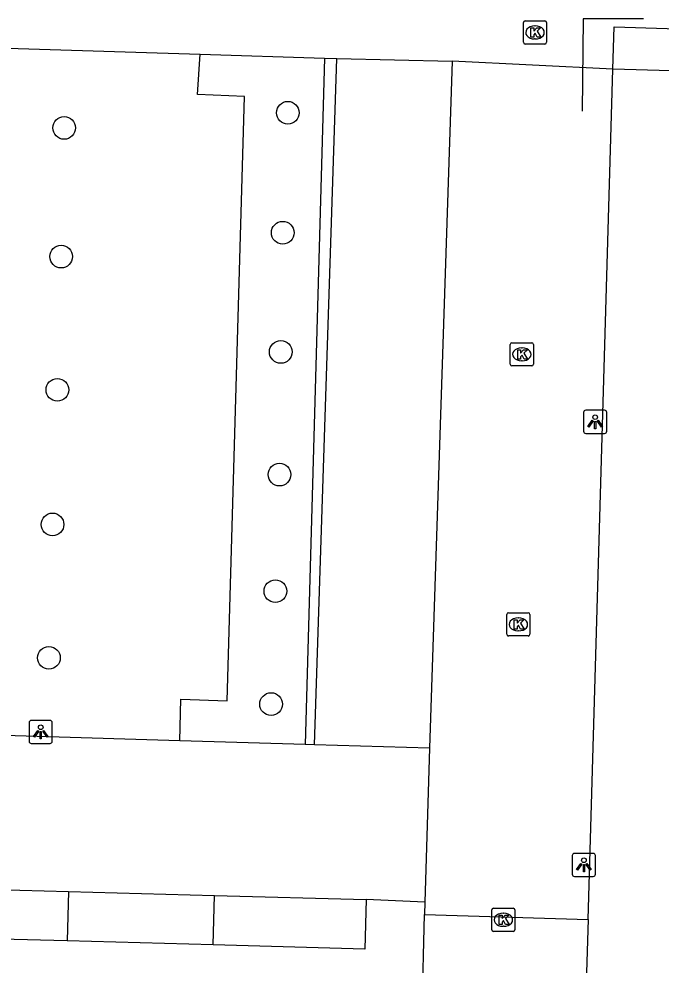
# Model space of a CAD drawing. Extents: x 162082 to 163393, y 388091 to 388632.
# Drawn here: x 162413.54 to 162441.21, y 388359.35 to 388400.11 of the extents above; entities that cross this region are included whole.
import ezdxf

# ---------------------------------------------------------------- set-up
doc = ezdxf.new("R2010")
doc.units = 0
for name, color, linetype in [('IMGEO_Boom', 7, 'Continuous'), ('IMGEO_Hek', 7, 'Continuous'), ('IMGEO_Kolk', 7, 'Continuous'), ('IMGEO_Lichtpunt', 7, 'Continuous'), ('IMGEO_Pand', 7, 'Continuous'), ('IMGEO_Rijbaan_lokaal_open', 7, 'Continuous'), ('IMGEO_Voetpad_open', 7, 'Continuous')]:
    doc.layers.add(name, color=color, linetype=linetype)

msp = doc.modelspace()

# ---------------------------------------------------------------- linework, layer by layer
at = {"layer": 'IMGEO_Boom'}
for centre in [(162425.132, 388396.065), (162415.494, 388395.412), (162424.91, 388390.897), (162415.362, 388389.867), (162424.827, 388385.76), (162415.199, 388384.128), (162424.773, 388380.476), (162414.992, 388378.329), (162424.593, 388375.454), (162414.837, 388372.581), (162424.408, 388370.589)]:
    msp.add_circle(centre, 0.489, dxfattribs=at)
at = {"layer": 'IMGEO_Hek'}
for points in [[(162439.204, 388400.106), (162437.863, 388400.107), (162437.812, 388396.132)], [(162440.463, 388400.106), (162439.204, 388400.106)]]:
    msp.add_lwpolyline(points, dxfattribs=at)
at = {"layer": 'IMGEO_Kolk'}
for p, q in [((162435.281, 388399.099), (162435.281, 388399.951)), ((162435.356, 388400.025), (162436.208, 388400.025)), ((162435.769, 388399.805), (162435.794, 388399.805)), ((162436.282, 388399.951), (162436.282, 388399.099)), ((162436.208, 388399.025), (162435.356, 388399.025)), ((162435.792, 388399.245), (162435.767, 388399.245)), ((162434.715, 388385.23), (162434.715, 388386.082)), ((162434.79, 388386.156), (162435.642, 388386.156)), ((162435.203, 388385.936), (162435.228, 388385.936)), ((162435.716, 388386.082), (162435.716, 388385.23)), ((162435.642, 388385.156), (162434.79, 388385.156)), ((162435.226, 388385.376), (162435.201, 388385.376)), ((162434.563, 388373.597), (162434.563, 388374.449)), ((162434.638, 388374.523), (162435.49, 388374.523)), ((162435.564, 388374.449), (162435.564, 388373.597)), ((162435.051, 388374.303), (162435.076, 388374.303)), ((162435.074, 388373.743), (162435.049, 388373.743)), ((162435.49, 388373.523), (162434.638, 388373.523)), ((162433.992, 388361.797), (162434.844, 388361.797)), ((162433.917, 388360.871), (162433.917, 388361.723)), ((162434.405, 388361.577), (162434.43, 388361.577)), ((162434.918, 388361.723), (162434.918, 388360.871)), ((162434.428, 388361.017), (162434.403, 388361.017)), ((162434.844, 388360.797), (162433.992, 388360.797))]:
    msp.add_line(p, q, dxfattribs=at)
for points in [[(162435.281, 388399.099), (162435.281, 388399.951)], [(162435.356, 388400.025), (162436.208, 388400.025)], [(162435.602, 388399.725), (162435.725, 388399.725), (162435.725, 388399.574), (162435.855, 388399.725), (162436.019, 388399.725), (162435.873, 388399.574), (162436.026, 388399.325), (162435.874, 388399.325), (162435.789, 388399.489), (162435.725, 388399.422), (162435.725, 388399.325), (162435.602, 388399.325), (162435.602, 388399.725)], [(162436.282, 388399.951), (162436.282, 388399.099)], [(162436.208, 388399.025), (162435.356, 388399.025)], [(162434.715, 388385.23), (162434.715, 388386.082)], [(162434.79, 388386.156), (162435.642, 388386.156)], [(162435.036, 388385.856), (162435.159, 388385.856), (162435.159, 388385.705), (162435.289, 388385.856), (162435.453, 388385.856), (162435.307, 388385.705), (162435.46, 388385.456), (162435.308, 388385.456), (162435.223, 388385.62), (162435.159, 388385.553), (162435.159, 388385.456), (162435.036, 388385.456), (162435.036, 388385.856)], [(162435.716, 388386.082), (162435.716, 388385.23)], [(162435.642, 388385.156), (162434.79, 388385.156)], [(162434.563, 388373.597), (162434.563, 388374.449)], [(162434.638, 388374.523), (162435.49, 388374.523)], [(162435.564, 388374.449), (162435.564, 388373.597)], [(162434.884, 388374.223), (162435.007, 388374.223), (162435.007, 388374.072), (162435.137, 388374.223), (162435.301, 388374.223), (162435.155, 388374.072), (162435.308, 388373.823), (162435.156, 388373.823), (162435.071, 388373.987), (162435.007, 388373.92), (162435.007, 388373.823), (162434.884, 388373.823), (162434.884, 388374.223)], [(162435.49, 388373.523), (162434.638, 388373.523)], [(162433.992, 388361.797), (162434.844, 388361.797)], [(162433.917, 388360.871), (162433.917, 388361.723)], [(162434.238, 388361.497), (162434.361, 388361.497), (162434.361, 388361.346), (162434.491, 388361.497), (162434.655, 388361.497), (162434.509, 388361.346), (162434.662, 388361.097), (162434.51, 388361.097), (162434.425, 388361.261), (162434.361, 388361.194), (162434.361, 388361.097), (162434.238, 388361.097), (162434.238, 388361.497)], [(162434.918, 388361.723), (162434.918, 388360.871)], [(162434.844, 388360.797), (162433.992, 388360.797)]]:
    msp.add_lwpolyline(points, dxfattribs=at)
for centre, start, end in [((162435.358, 388399.949), 91.552, 178.448), ((162435.358, 388399.949), 91.552, 178.448), ((162436.206, 388399.949), 1.552, 88.448), ((162436.206, 388399.949), 1.552, 88.448), ((162435.358, 388399.101), 181.552, 268.448), ((162435.358, 388399.101), 181.552, 268.448), ((162436.206, 388399.101), 271.552, 358.448), ((162436.206, 388399.101), 271.552, 358.448), ((162434.792, 388386.08), 91.552, 178.448), ((162434.792, 388386.08), 91.552, 178.448), ((162435.64, 388386.08), 1.552, 88.448), ((162435.64, 388386.08), 1.552, 88.448), ((162434.792, 388385.232), 181.552, 268.448), ((162434.792, 388385.232), 181.552, 268.448), ((162435.64, 388385.232), 271.552, 358.448), ((162435.64, 388385.232), 271.552, 358.448), ((162434.64, 388374.447), 91.552, 178.448), ((162434.64, 388374.447), 91.552, 178.448), ((162435.488, 388374.447), 1.552, 88.448), ((162435.488, 388374.447), 1.552, 88.448), ((162434.64, 388373.599), 181.552, 268.448), ((162434.64, 388373.599), 181.552, 268.448), ((162435.488, 388373.599), 271.552, 358.448), ((162435.488, 388373.599), 271.552, 358.448), ((162433.994, 388361.721), 91.552, 178.448), ((162433.994, 388361.721), 91.552, 178.448), ((162434.842, 388361.721), 1.552, 88.448), ((162434.842, 388361.721), 1.552, 88.448), ((162433.994, 388360.873), 181.552, 268.448), ((162433.994, 388360.873), 181.552, 268.448), ((162434.842, 388360.873), 271.552, 358.448), ((162434.842, 388360.873), 271.552, 358.448)]:
    msp.add_arc(centre, 0.0765, start, end, dxfattribs=at)
for centre, major_axis, ratio, start_param, end_param in [((162435.768, 388399.525), (-0.387, 0.002), 0.722429, 4.712389, 7.853982), ((162435.793, 388399.525), (-0.39, 0.002), 0.717154, 1.570796, 4.712389), ((162435.202, 388385.656), (-0.387, 0.002), 0.722429, 4.712389, 7.853982), ((162435.227, 388385.656), (-0.39, 0.002), 0.717154, 1.570796, 4.712389), ((162435.05, 388374.023), (-0.387, 0.002), 0.722429, 4.712389, 7.853982), ((162435.075, 388374.023), (-0.39, 0.002), 0.717154, 1.570796, 4.712389), ((162434.404, 388361.297), (-0.387, 0.002), 0.722429, 4.712389, 7.853982), ((162434.429, 388361.297), (-0.39, 0.002), 0.717154, 1.570796, 4.712389)]:
    msp.add_ellipse(centre, major_axis=major_axis, ratio=ratio, start_param=start_param, end_param=end_param, dxfattribs=at)
at = {"layer": 'IMGEO_Lichtpunt'}
for p, q in [((162437.874, 388383.152), (162437.874, 388382.345)), ((162437.874, 388383.152), (162437.874, 388382.345)), ((162438.776, 388383.247), (162437.968, 388383.247)), ((162438.776, 388383.247), (162437.968, 388383.247)), ((162438.87, 388382.345), (162438.87, 388383.152)), ((162438.87, 388382.345), (162438.87, 388383.152)), ((162437.968, 388382.251), (162438.776, 388382.251)), ((162437.968, 388382.251), (162438.776, 388382.251)), ((162413.983, 388369.793), (162413.983, 388368.986)), ((162413.983, 388369.793), (162413.983, 388368.986)), ((162414.885, 388369.888), (162414.077, 388369.888)), ((162414.885, 388369.888), (162414.077, 388369.888)), ((162414.979, 388368.986), (162414.979, 388369.793)), ((162414.979, 388368.986), (162414.979, 388369.793)), ((162414.077, 388368.892), (162414.885, 388368.892)), ((162414.077, 388368.892), (162414.885, 388368.892)), ((162437.389, 388364.064), (162437.389, 388363.257)), ((162437.389, 388364.064), (162437.389, 388363.257)), ((162438.291, 388364.159), (162437.483, 388364.159)), ((162438.291, 388364.159), (162437.483, 388364.159)), ((162438.385, 388363.257), (162438.385, 388364.064)), ((162438.385, 388363.257), (162438.385, 388364.064)), ((162437.483, 388363.163), (162438.291, 388363.163)), ((162437.483, 388363.163), (162438.291, 388363.163))]:
    msp.add_line(p, q, dxfattribs=at)
for points in [[(162438.248, 388382.816), (162438.287, 388382.788), (162438.099, 388382.526), (162438.061, 388382.553), (162438.248, 388382.816)], [(162438.35, 388382.768), (162438.397, 388382.768), (162438.397, 388382.446), (162438.35, 388382.446), (162438.35, 388382.768)], [(162438.46, 388382.788), (162438.498, 388382.815), (162438.685, 388382.553), (162438.646, 388382.525), (162438.46, 388382.788)], [(162414.357, 388369.457), (162414.396, 388369.429), (162414.208, 388369.167), (162414.17, 388369.194), (162414.357, 388369.457)], [(162414.459, 388369.409), (162414.506, 388369.409), (162414.506, 388369.087), (162414.459, 388369.087), (162414.459, 388369.409)], [(162414.569, 388369.429), (162414.607, 388369.456), (162414.794, 388369.194), (162414.755, 388369.166), (162414.569, 388369.429)], [(162437.763, 388363.728), (162437.802, 388363.7), (162437.614, 388363.438), (162437.576, 388363.465), (162437.763, 388363.728)], [(162437.865, 388363.68), (162437.912, 388363.68), (162437.912, 388363.358), (162437.865, 388363.358), (162437.865, 388363.68)], [(162437.975, 388363.7), (162438.013, 388363.727), (162438.2, 388363.465), (162438.161, 388363.437), (162437.975, 388363.7)]]:
    msp.add_lwpolyline(points, dxfattribs=at)
for centre in [(162438.373, 388382.95), (162414.482, 388369.591), (162437.888, 388363.862)]:
    msp.add_circle(centre, 0.0994, dxfattribs=at)
for centre, start, end in [((162437.968, 388383.152), 90, 180), ((162437.968, 388383.152), 90, 180), ((162438.776, 388383.152), 0, 90), ((162438.776, 388383.152), 0, 90), ((162437.968, 388382.345), 180, 270), ((162437.968, 388382.345), 180, 270), ((162438.776, 388382.345), 270, 0), ((162438.776, 388382.345), 270, 360), ((162414.077, 388369.793), 90, 180), ((162414.077, 388369.793), 90, 180), ((162414.885, 388369.793), 0, 90), ((162414.885, 388369.793), 0, 90), ((162414.077, 388368.986), 180, 270), ((162414.077, 388368.986), 180, 270), ((162414.885, 388368.986), 270, 0), ((162414.885, 388368.986), 270, 360), ((162437.483, 388364.064), 90, 180), ((162437.483, 388364.064), 90, 180), ((162438.291, 388364.064), 0, 90), ((162438.291, 388364.064), 0, 90), ((162437.483, 388363.257), 180, 270), ((162437.483, 388363.257), 180, 270), ((162438.291, 388363.257), 270, 0), ((162438.291, 388363.257), 270, 360)]:
    msp.add_arc(centre, 0.0946, start, end, dxfattribs=at)
at = {"layer": 'IMGEO_Pand'}
for points in [[(162409.379, 388362.688), (162415.676, 388362.517)], [(162415.676, 388362.517), (162415.619, 388360.384)], [(162415.676, 388362.517), (162421.974, 388362.346)], [(162421.917, 388360.213), (162421.974, 388362.346)], [(162421.974, 388362.346), (162428.506, 388362.168)], [(162428.506, 388362.168), (162428.448, 388360.035), (162421.917, 388360.213)], [(162415.619, 388360.384), (162409.322, 388360.555)], [(162421.917, 388360.213), (162415.619, 388360.384)]]:
    msp.add_lwpolyline(points, dxfattribs=at)
at = {"layer": 'IMGEO_Rijbaan_lokaal_open'}
for points in [[(162439.142, 388397.94), (162439.194, 388399.769), (162462.95, 388399.015)], [(162410.718, 388398.921), (162421.359, 388398.588)], [(162421.359, 388398.588), (162426.711, 388398.421)], [(162426.711, 388398.421), (162427.246, 388398.404)], [(162427.246, 388398.404), (162432.215, 388398.294)], [(162432.215, 388398.294), (162431.233, 388368.694)], [(162439.142, 388397.94), (162432.215, 388398.294)], [(162438.068, 388361.307), (162439.142, 388397.94)], [(162420.477, 388369.011), (162402.487, 388369.545)], [(162425.871, 388368.851), (162420.477, 388369.011)], [(162426.283, 388368.839), (162425.871, 388368.851)], [(162431.233, 388368.694), (162426.283, 388368.839)], [(162431.233, 388368.694), (162431.033, 388362.05)], [(162431.033, 388362.05), (162428.506, 388362.168)], [(162431.033, 388362.05), (162431.02, 388361.524)], [(162430.918, 388357.392), (162431.02, 388361.524)], [(162431.02, 388361.524), (162438.068, 388361.307)], [(162438.068, 388361.307), (162437.947, 388357.185)]]:
    msp.add_lwpolyline(points, dxfattribs=at)
at = {"layer": 'IMGEO_Voetpad_open'}
for points in [[(162420.477, 388369.011), (162420.517, 388370.799), (162422.519, 388370.73), (162423.264, 388396.759), (162421.245, 388396.847), (162421.359, 388398.588)], [(162426.711, 388398.421), (162425.871, 388368.851)], [(162426.283, 388368.839), (162427.246, 388398.404)], [(162463.318, 388397.248), (162452.141, 388397.568), (162439.142, 388397.94)]]:
    msp.add_lwpolyline(points, dxfattribs=at)

doc.saveas('drawing.dxf')
